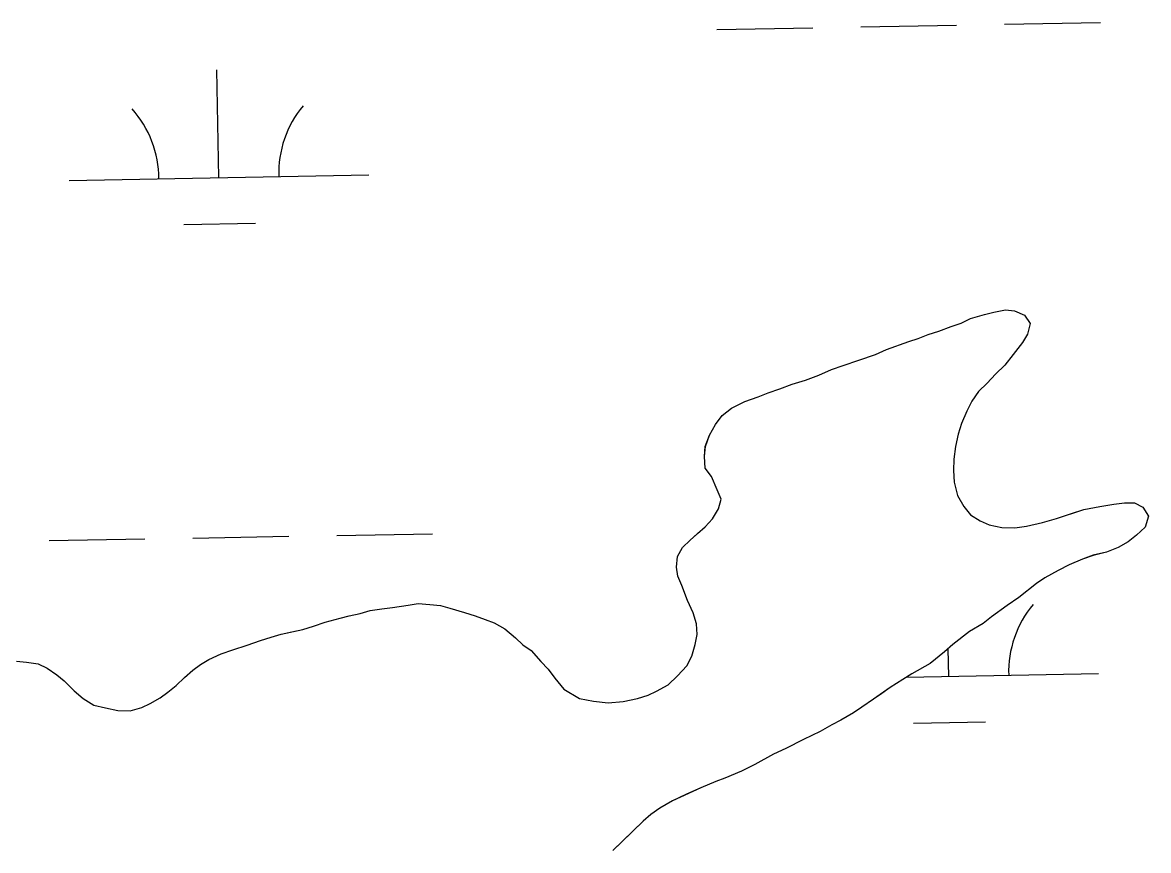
# Model space of a CAD drawing. Extents: x 3925854 to 3964121, y 224593 to 250589.
# Drawn here: x 3939063.7 to 3939439.4, y 237488.2 to 237764.5 of the extents above; entities that cross this region are included whole.
import ezdxf

# ---------------------------------------------------------------- set-up
doc = ezdxf.new("R2010")
doc.units = 0
doc.layers.add('V-TOPO-SHOR', color=7, linetype='Continuous')
doc.layers.add('V-WETL-SWMP', color=7, linetype='Continuous')

msp = doc.modelspace()

# ---------------------------------------------------------------- linework, layer by layer
at = {"layer": 'V-TOPO-SHOR'}
for points in [[(3939099.631, 237534.805), (3939103.516, 237535.859), (3939106.297, 237537.205), (3939109.64, 237539.095), (3939112.153, 237540.998), (3939114.946, 237543.173), (3939117.748, 237545.899), (3939120.543, 237548.348), (3939123.056, 237550.251), (3939125.842, 237551.873), (3939130.013, 237553.753), (3939133.9, 237555.084), (3939138.621, 237556.679), (3939143.065, 237558.279), (3939146.674, 237559.338), (3939150.006, 237560.399), (3939153.608, 237561.181), (3939157.213, 237561.961), (3939160.819, 237563.02), (3939164.708, 237564.349), (3939169.702, 237565.666), (3939172.751, 237566.454), (3939176.355, 237567.237), (3939179.688, 237568.298), (3939183.564, 237568.799), (3939187.165, 237569.303), (3939192.426, 237570.063), (3939195.75, 237570.573), (3939199.617, 237570.243), (3939203.205, 237569.92), (3939206.234, 237569.051), (3939211.192, 237567.603), (3939214.77, 237566.45), (3939218.071, 237565.299), (3939221.096, 237564.155), (3939224.664, 237562.172), (3939228.217, 237559.086), (3939230.675, 237556.841), (3939233.413, 237554.869), (3939236.681, 237551.232), (3939239.137, 237548.713), (3939241.308, 237545.643), (3939244.3, 237542.01), (3939249.51, 237538.899), (3939254.198, 237538.008), (3939259.164, 237537.389), (3939264.147, 237537.877), (3939268.86, 237538.919), (3939272.468, 237539.978), (3939275.249, 237541.321), (3939279.149, 237543.482), (3939282.229, 237546.482), (3939285.313, 237549.757), (3939287.015, 237553.052), (3939288.172, 237556.907), (3939288.768, 237560.216), (3939288.541, 237563.813), (3939287.482, 237567.421), (3939285.604, 237571.593), (3939283.734, 237576.592), (3939282.393, 237579.652), (3939281.881, 237582.699), (3939282.204, 237586.287), (3939283.902, 237589.306), (3939286.423, 237591.76), (3939288.94, 237593.939), (3939291.455, 237596.118), (3939293.98, 237598.848), (3939295.959, 237602.139), (3939296.831, 237605.444), (3939295.492, 237608.502), (3939293.616, 237612.95), (3939291.441, 237615.744), (3939291.215, 237619.616), (3939291.535, 237622.928), (3939292.969, 237626.78), (3939294.951, 237630.348), (3939297.202, 237633.359), (3939300.276, 237635.806), (3939304.726, 237637.958), (3939309.17, 237639.558), (3939312.507, 237640.895), (3939316.394, 237642.226), (3939320.561, 237643.83), (3939325.001, 237645.153), (3939329.446, 237646.752), (3939333.617, 237648.633), (3939337.504, 237649.962), (3939342.78, 237651.827), (3939348.334, 237653.689), (3939351.951, 237655.299), (3939359.449, 237657.963), (3939362.502, 237659.028), (3939365.838, 237660.368), (3939369.445, 237661.424), (3939373.613, 237663.028), (3939376.945, 237664.091), (3939380.007, 237665.709), (3939384.723, 237667.028), (3939387.775, 237667.816), (3939391.656, 237668.594)], [(3939391.656, 237668.594), (3939394.693, 237668.277), (3939397.99, 237666.852), (3939399.889, 237664.062), (3939399.012, 237660.48), (3939397.316, 237657.738), (3939394.222, 237653.634), (3939391.41, 237650.076), (3939388.33, 237647.076), (3939385.526, 237644.074), (3939382.724, 237641.346), (3939380.469, 237638.059), (3939378.767, 237634.763), (3939377.053, 237630.641), (3939375.9, 237627.063), (3939375.018, 237622.928), (3939374.409, 237618.789), (3939374.358, 237614.92), (3939374.583, 237611.048), (3939375.63, 237606.61), (3939377.793, 237602.989), (3939379.968, 237600.195), (3939383.259, 237598.217), (3939386.28, 237596.794), (3939390.414, 237595.911), (3939394.836, 237595.851), (3939398.715, 237596.353), (3939403.982, 237597.666), (3939408.699, 237598.985), (3939413.696, 237600.576), (3939417.862, 237601.903), (3939423.127, 237602.94), (3939427.836, 237603.708), (3939431.436, 237604.211), (3939434.754, 237604.168), (3939437.498, 237602.749), (3939439.392, 237599.683), (3939438.239, 237596.105), (3939435.44, 237593.377), (3939432.646, 237591.205), (3939429.304, 237589.312), (3939425.413, 237587.707), (3939420.977, 237586.658), (3939417.364, 237585.325), (3939412.918, 237583.449), (3939409.297, 237581.563), (3939404.843, 237579.134), (3939402.053, 237577.235), (3939396.188, 237572.615), (3939392.28, 237569.901), (3939386.98, 237566.1), (3939384.187, 237563.927), (3939379.728, 237561.222), (3939374.141, 237556.874), (3939371.343, 237554.422), (3939366.594, 237550.615), (3939360.467, 237547.103), (3939357.401, 237545.209), (3939353.219, 237542.499), (3939350.429, 237540.603), (3939347.64, 237538.704), (3939343.732, 237535.99), (3939340.943, 237534.092), (3939336.765, 237531.661), (3939333.703, 237530.043), (3939329.804, 237527.882), (3939324.239, 237525.193), (3939318.397, 237522.23), (3939314.225, 237520.35), (3939308.097, 237516.838), (3939303.645, 237514.685), (3939298.084, 237512.271), (3939295.031, 237511.206), (3939290.026, 237509.061), (3939285.299, 237506.913), (3939280.57, 237504.763), (3939276.39, 237502.332), (3939273.322, 237500.161), (3939270.805, 237497.982), (3939267.166, 237494.437), (3939263.524, 237490.891), (3939260.725, 237488.164)], [(3939061.704, 237551.34), (3939065.018, 237551.021), (3939068.878, 237550.417), (3939071.901, 237548.993), (3939075.188, 237546.738), (3939077.65, 237544.772), (3939080.923, 237541.412), (3939083.929, 237538.884), (3939087.493, 237536.625), (3939091.351, 237535.745), (3939095.486, 237534.86), (3939099.631, 237534.805)]]:
    msp.add_lwpolyline(points, dxfattribs=at)
at = {"layer": 'V-WETL-SWMP'}
for p, q in [((3939295.406, 237762.137), (3939327.4, 237762.719)), ((3939343.398, 237763.01), (3939375.392, 237763.592)), ((3939391.39, 237763.883), (3939423.384, 237764.464)), ((3939129.213, 237712.678), (3939128.559, 237748.672)), ((3939079.222, 237711.769), (3939179.205, 237713.587)), ((3939117.496, 237697.031), (3939141.492, 237697.467)), ((3939384.724, 237667.027), (3939387.775, 237667.816)), ((3939387.775, 237667.816), (3939391.655, 237668.594)), ((3939391.655, 237668.594), (3939394.692, 237668.277)), ((3939394.692, 237668.277), (3939397.99, 237666.852)), ((3939373.613, 237663.028), (3939376.945, 237664.09)), ((3939376.945, 237664.09), (3939380.007, 237665.708)), ((3939380.007, 237665.708), (3939384.724, 237667.027)), ((3939397.99, 237666.852), (3939399.888, 237664.062)), ((3939399.888, 237664.062), (3939399.011, 237660.48)), ((3939362.503, 237659.029), (3939365.838, 237660.367)), ((3939365.838, 237660.367), (3939369.446, 237661.425)), ((3939369.446, 237661.425), (3939373.613, 237663.028)), ((3939399.011, 237660.48), (3939397.316, 237657.738)), ((3939351.95, 237655.299), (3939359.448, 237657.964)), ((3939359.448, 237657.964), (3939362.503, 237659.029)), ((3939397.316, 237657.738), (3939394.221, 237653.633)), ((3939342.781, 237651.827), (3939348.335, 237653.689)), ((3939348.335, 237653.689), (3939351.95, 237655.299)), ((3939394.221, 237653.633), (3939391.41, 237650.077)), ((3939333.617, 237648.632), (3939337.505, 237649.962)), ((3939337.505, 237649.962), (3939342.781, 237651.827)), ((3939391.41, 237650.077), (3939388.329, 237647.077)), ((3939320.561, 237643.829), (3939325.002, 237645.152)), ((3939325.002, 237645.152), (3939329.446, 237646.752)), ((3939329.446, 237646.752), (3939333.617, 237648.632)), ((3939388.329, 237647.077), (3939385.525, 237644.073)), ((3939312.506, 237640.895), (3939316.393, 237642.226)), ((3939316.393, 237642.226), (3939320.561, 237643.829)), ((3939382.724, 237641.346), (3939380.469, 237638.059)), ((3939385.525, 237644.073), (3939382.724, 237641.346)), ((3939300.276, 237635.805), (3939304.727, 237637.958)), ((3939304.727, 237637.958), (3939309.171, 237639.557)), ((3939309.171, 237639.557), (3939312.506, 237640.895)), ((3939380.469, 237638.059), (3939378.767, 237634.764)), ((3939297.202, 237633.358), (3939300.276, 237635.805)), ((3939378.767, 237634.764), (3939377.054, 237630.641)), ((3939292.969, 237626.78), (3939294.951, 237630.347)), ((3939294.951, 237630.347), (3939297.202, 237633.358)), ((3939377.054, 237630.641), (3939375.901, 237627.062)), ((3939291.536, 237622.929), (3939292.969, 237626.78)), ((3939375.901, 237627.062), (3939375.017, 237622.928)), ((3939291.215, 237619.616), (3939291.536, 237622.929)), ((3939375.017, 237622.928), (3939374.409, 237618.789)), ((3939291.44, 237615.743), (3939291.215, 237619.616)), ((3939374.409, 237618.789), (3939374.358, 237614.92)), ((3939293.615, 237612.95), (3939291.44, 237615.743)), ((3939374.358, 237614.92), (3939374.583, 237611.047)), ((3939295.491, 237608.502), (3939293.615, 237612.95)), ((3939296.832, 237605.444), (3939295.491, 237608.502)), ((3939374.583, 237611.047), (3939375.63, 237606.61)), ((3939295.959, 237602.138), (3939296.832, 237605.444)), ((3939375.63, 237606.61), (3939377.793, 237602.988)), ((3939423.127, 237602.94), (3939427.836, 237603.707)), ((3939427.836, 237603.707), (3939431.436, 237604.212)), ((3939431.436, 237604.212), (3939434.753, 237604.168)), ((3939434.753, 237604.168), (3939437.498, 237602.749)), ((3939293.981, 237598.847), (3939295.959, 237602.138)), ((3939377.793, 237602.988), (3939379.967, 237600.195)), ((3939379.967, 237600.195), (3939383.258, 237598.216)), ((3939408.7, 237598.985), (3939417.861, 237601.904)), ((3939417.861, 237601.904), (3939423.127, 237602.94)), ((3939437.498, 237602.749), (3939439.393, 237599.683)), ((3939291.456, 237596.117), (3939293.981, 237598.847)), ((3939383.258, 237598.216), (3939386.28, 237596.794)), ((3939386.28, 237596.794), (3939390.415, 237595.91)), ((3939394.837, 237595.851), (3939398.714, 237596.353)), ((3939398.714, 237596.353), (3939403.983, 237597.665)), ((3939403.983, 237597.665), (3939408.7, 237598.985)), ((3939439.393, 237599.683), (3939438.239, 237596.105)), ((3939120.554, 237592.429), (3939152.549, 237593.011)), ((3939168.546, 237593.302), (3939200.541, 237593.884)), ((3939286.423, 237591.76), (3939291.456, 237596.117)), ((3939390.415, 237595.91), (3939394.837, 237595.851)), ((3939435.439, 237593.378), (3939432.646, 237591.204)), ((3939438.239, 237596.105), (3939435.439, 237593.378)), ((3939072.562, 237591.557), (3939104.557, 237592.138)), ((3939282.204, 237586.288), (3939283.903, 237589.306)), ((3939283.903, 237589.306), (3939286.423, 237591.76)), ((3939429.304, 237589.313), (3939425.412, 237587.706)), ((3939432.646, 237591.204), (3939429.304, 237589.313)), ((3939281.88, 237582.699), (3939282.204, 237586.288)), ((3939417.364, 237585.325), (3939412.917, 237583.449)), ((3939420.976, 237586.659), (3939417.364, 237585.325)), ((3939425.412, 237587.706), (3939420.976, 237586.659)), ((3939282.392, 237579.651), (3939281.88, 237582.699)), ((3939409.298, 237581.562), (3939404.843, 237579.133)), ((3939412.917, 237583.449), (3939409.298, 237581.562)), ((3939283.734, 237576.593), (3939282.392, 237579.651)), ((3939404.843, 237579.133), (3939402.054, 237577.235)), ((3939285.603, 237571.592), (3939283.734, 237576.593)), ((3939402.054, 237577.235), (3939396.187, 237572.614)), ((3939187.164, 237569.304), (3939192.426, 237570.063)), ((3939192.426, 237570.063), (3939195.75, 237570.572)), ((3939195.75, 237570.572), (3939199.616, 237570.244)), ((3939199.616, 237570.244), (3939203.205, 237569.92)), ((3939203.205, 237569.92), (3939206.234, 237569.051)), ((3939287.482, 237567.421), (3939285.603, 237571.592)), ((3939392.281, 237569.901), (3939386.979, 237566.101)), ((3939396.187, 237572.614), (3939392.281, 237569.901)), ((3939169.701, 237565.665), (3939172.752, 237566.454)), ((3939172.752, 237566.454), (3939176.356, 237567.236)), ((3939176.356, 237567.236), (3939179.687, 237568.297)), ((3939179.687, 237568.297), (3939183.564, 237568.799)), ((3939183.564, 237568.799), (3939187.164, 237569.304)), ((3939206.234, 237569.051), (3939211.191, 237567.603)), ((3939211.191, 237567.603), (3939214.769, 237566.45)), ((3939214.769, 237566.45), (3939218.071, 237565.3)), ((3939288.54, 237563.813), (3939287.482, 237567.421)), ((3939386.979, 237566.101), (3939384.186, 237563.927)), ((3939157.213, 237561.961), (3939160.82, 237563.019)), ((3939160.82, 237563.019), (3939164.708, 237564.35)), ((3939164.708, 237564.35), (3939169.701, 237565.665)), ((3939218.071, 237565.3), (3939221.096, 237564.155)), ((3939221.096, 237564.155), (3939224.664, 237562.172)), ((3939288.769, 237560.217), (3939288.54, 237563.813)), ((3939384.186, 237563.927), (3939379.727, 237561.222)), ((3939143.066, 237558.279), (3939146.673, 237559.337)), ((3939146.673, 237559.337), (3939150.005, 237560.398)), ((3939150.005, 237560.398), (3939157.213, 237561.961)), ((3939224.664, 237562.172), (3939228.216, 237559.085)), ((3939228.216, 237559.085), (3939230.674, 237556.841)), ((3939288.172, 237556.907), (3939288.769, 237560.217)), ((3939379.727, 237561.222), (3939374.141, 237556.873)), ((3939130.014, 237553.752), (3939133.901, 237555.083)), ((3939133.901, 237555.083), (3939138.622, 237556.679)), ((3939138.622, 237556.679), (3939143.066, 237558.279)), ((3939230.674, 237556.841), (3939233.413, 237554.869)), ((3939233.413, 237554.869), (3939236.681, 237551.232)), ((3939287.015, 237553.053), (3939288.172, 237556.907)), ((3939374.141, 237556.873), (3939371.344, 237554.422)), ((3939372.751, 237546.265), (3939372.583, 237555.508)), ((3939061.704, 237551.341), (3939065.017, 237551.021)), ((3939123.057, 237550.251), (3939125.842, 237551.873)), ((3939125.842, 237551.873), (3939130.014, 237553.752)), ((3939236.681, 237551.232), (3939239.136, 237548.712)), ((3939285.313, 237549.758), (3939287.015, 237553.053)), ((3939371.344, 237554.422), (3939366.594, 237550.615)), ((3939065.017, 237551.021), (3939068.879, 237550.417)), ((3939068.879, 237550.417), (3939071.901, 237548.994)), ((3939071.901, 237548.994), (3939075.188, 237546.739)), ((3939117.747, 237545.899), (3939120.544, 237548.349)), ((3939120.544, 237548.349), (3939123.057, 237550.251)), ((3939239.136, 237548.712), (3939241.307, 237545.642)), ((3939282.229, 237546.482), (3939285.313, 237549.758)), ((3939366.594, 237550.615), (3939360.466, 237547.103)), ((3939075.188, 237546.739), (3939077.65, 237544.772)), ((3939077.65, 237544.772), (3939080.922, 237541.411)), ((3939114.946, 237543.172), (3939117.747, 237545.899)), ((3939241.307, 237545.642), (3939244.299, 237542.009)), ((3939279.149, 237543.482), (3939282.229, 237546.482)), ((3939357.4, 237545.209), (3939353.218, 237542.5)), ((3939360.466, 237547.103), (3939357.4, 237545.209)), ((3939358.695, 237546.009), (3939422.743, 237547.174)), ((3939080.922, 237541.411), (3939083.93, 237538.884)), ((3939109.64, 237539.096), (3939112.153, 237540.997)), ((3939112.153, 237540.997), (3939114.946, 237543.172)), ((3939244.299, 237542.009), (3939249.51, 237538.899)), ((3939268.86, 237538.919), (3939272.468, 237539.977)), ((3939272.468, 237539.977), (3939275.25, 237541.322)), ((3939275.25, 237541.322), (3939279.149, 237543.482)), ((3939353.218, 237542.5), (3939347.639, 237538.704)), ((3939083.93, 237538.884), (3939087.493, 237536.625)), ((3939087.493, 237536.625), (3939091.352, 237535.744)), ((3939103.516, 237535.86), (3939106.298, 237537.205)), ((3939106.298, 237537.205), (3939109.64, 237539.096)), ((3939249.51, 237538.899), (3939254.197, 237538.008)), ((3939254.197, 237538.008), (3939259.165, 237537.389)), ((3939259.165, 237537.389), (3939264.147, 237537.876)), ((3939264.147, 237537.876), (3939268.86, 237538.919)), ((3939347.639, 237538.704), (3939343.733, 237535.991)), ((3939091.352, 237535.744), (3939095.486, 237534.86)), ((3939095.486, 237534.86), (3939099.632, 237534.805)), ((3939099.632, 237534.805), (3939103.516, 237535.86)), ((3939340.944, 237534.093), (3939336.765, 237531.661)), ((3939343.733, 237535.991), (3939340.944, 237534.093)), ((3939333.703, 237530.043), (3939329.804, 237527.883)), ((3939336.765, 237531.661), (3939333.703, 237530.043)), ((3939361.033, 237530.618), (3939385.03, 237531.054)), ((3939324.24, 237525.193), (3939318.396, 237522.23)), ((3939329.804, 237527.883), (3939324.24, 237525.193)), ((3939318.396, 237522.23), (3939314.225, 237520.35)), ((3939314.225, 237520.35), (3939308.097, 237516.838)), ((3939303.645, 237514.685), (3939298.085, 237512.271)), ((3939308.097, 237516.838), (3939303.645, 237514.685)), ((3939295.03, 237511.206), (3939290.026, 237509.061)), ((3939298.085, 237512.271), (3939295.03, 237511.206)), ((3939290.026, 237509.061), (3939280.57, 237504.763)), ((3939276.391, 237502.331), (3939273.322, 237500.16)), ((3939280.57, 237504.763), (3939276.391, 237502.331)), ((3939273.322, 237500.16), (3939270.805, 237497.982)), ((3939270.805, 237497.982), (3939260.724, 237488.164))]:
    msp.add_line(p, q, dxfattribs=at)
for centre, start, end in [((3939073.971, 237712.148), 0.26988, 41.81354), ((3939184.438, 237714.157), 140.26988, 181.81353), ((3939427.976, 237547.744), 140.26988, 181.81353)]:
    msp.add_arc(centre, 35.246, start, end, dxfattribs=at)

doc.saveas('drawing.dxf')
